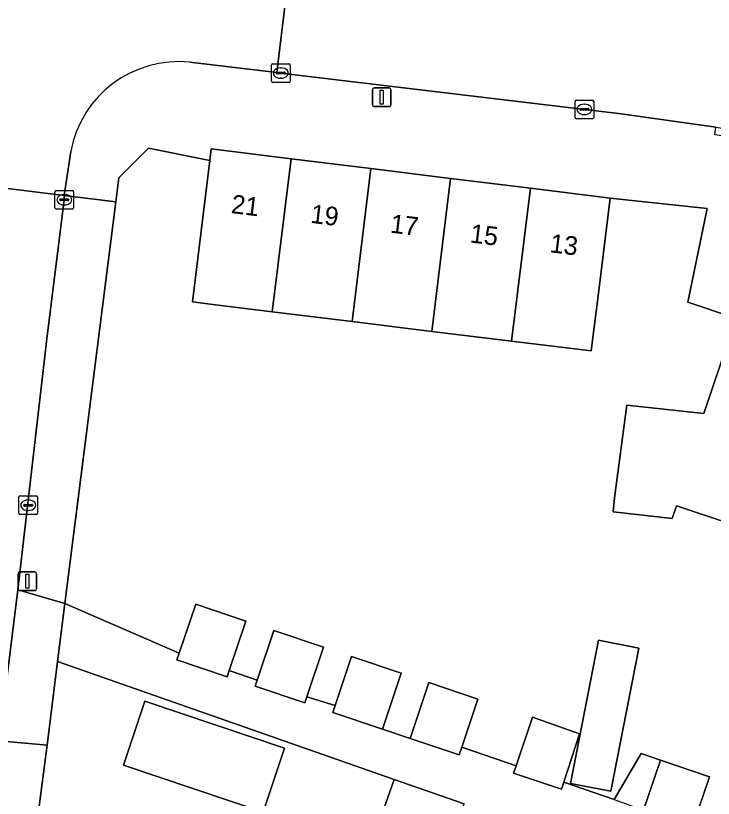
# Model space of a CAD drawing. Extents: x 158086 to 159499, y 382904 to 383981.
# Drawn here: x 158597.73 to 158635.13, y 383404.74 to 383446.69 of the extents above; entities that cross this region are included whole.
import ezdxf

# ---------------------------------------------------------------- set-up
doc = ezdxf.new("R2010")
doc.units = 0
for name, color, linetype in [('IMGEO_Erf', 7, 'Continuous'), ('IMGEO_Kolk', 7, 'Continuous'), ('IMGEO_Lichtmast', 7, 'Continuous'), ('IMGEO_Pand', 7, 'Continuous'), ('IMGEO_Pand_nummerreeks', 7, 'Continuous'), ('IMGEO_Rijbaan_lokaal_open', 7, 'Continuous'), ('IMGEO_Voetpad_open', 7, 'Continuous')]:
    doc.layers.add(name, color=color, linetype=linetype)

msp = doc.modelspace()

# ---------------------------------------------------------------- linework, layer by layer
at = {"layer": 'IMGEO_Erf'}
for points in [[(158671.271, 383418.731), (158633.754, 383431.336), (158634.795, 383436.349), (158629.596, 383436.914), (158628.985, 383431.952), (158628.587, 383428.718), (158624.311, 383429.244), (158620.035, 383429.77), (158615.76, 383430.296), (158611.483, 383430.822), (158608.296, 383431.214), (158607.205, 383431.348), (158608.138, 383438.934), (158604.846, 383439.592), (158603.256, 383438.002), (158603.092, 383436.708), (158600.369, 383415.175), (158606.492, 383412.515), (158607.379, 383415.149), (158610.075, 383414.242), (158609.181, 383411.585), (158610.678, 383411.081), (158611.573, 383413.738), (158614.231, 383412.843), (158613.338, 383410.189), (158614.854, 383409.72), (158615.734, 383412.337), (158618.392, 383411.443), (158617.387, 383408.455), (158618.871, 383407.955), (158619.877, 383410.943), (158622.508, 383410.058), (158621.644, 383407.488), (158624.55, 383406.488), (158625.428, 383409.096), (158627.957, 383408.206), (158627.114, 383405.615), (158629.804, 383404.67), (158631.251, 383407.137), (158632.288, 383406.788), (158634.924, 383405.9), (158634.018, 383403.206)], [(158638.498, 383418.625), (158633.15, 383420.419), (158632.921, 383419.736), (158629.75, 383420.092), (158629.838, 383420.849), (158630.489, 383425.806), (158634.627, 383425.368), (158635.92, 383429.224)], [(158617.103, 383403.162), (158618.011, 383405.758), (158599.976, 383412.068), (158599.411, 383407.598), (158596.995, 383389.197)]]:
    msp.add_lwpolyline(points, dxfattribs=at)
for points in [[(158629.637, 383405.123), (158627.472, 383405.544), (158628.965, 383413.21), (158631.13, 383412.788)], [(158603.501, 383406.521), (158604.653, 383409.943), (158612.14, 383407.422), (158610.988, 383404)]]:
    msp.add_lwpolyline(points, close=True, dxfattribs=at)
at = {"layer": 'IMGEO_Kolk'}
for p, q in [((158611.441, 383443.187), (158611.441, 383444.039)), ((158611.516, 383444.113), (158612.368, 383444.113)), ((158611.929, 383443.893), (158611.954, 383443.893)), ((158612.442, 383444.039), (158612.442, 383443.187)), ((158611.7, 383443.607), (158611.7, 383443.619)), ((158612.138, 383443.57), (158611.74, 383443.57)), ((158611.743, 383443.656), (158612.141, 383443.656)), ((158611.952, 383443.333), (158611.927, 383443.333)), ((158612.184, 383443.619), (158612.184, 383443.607)), ((158612.368, 383443.113), (158611.516, 383443.113)), ((158627.714, 383441.239), (158627.714, 383442.091)), ((158627.789, 383442.165), (158628.641, 383442.165)), ((158628.715, 383442.091), (158628.715, 383441.239)), ((158627.973, 383441.659), (158627.973, 383441.671)), ((158628.016, 383441.708), (158628.414, 383441.708)), ((158628.202, 383441.945), (158628.227, 383441.945)), ((158628.457, 383441.671), (158628.457, 383441.659)), ((158628.411, 383441.622), (158628.013, 383441.622)), ((158628.225, 383441.385), (158628.2, 383441.385)), ((158628.641, 383441.165), (158627.789, 383441.165)), ((158599.834, 383436.398), (158599.834, 383437.25)), ((158599.909, 383437.324), (158600.761, 383437.324)), ((158600.322, 383437.104), (158600.347, 383437.104)), ((158600.835, 383437.25), (158600.835, 383436.398)), ((158600.093, 383436.818), (158600.093, 383436.83)), ((158600.531, 383436.781), (158600.133, 383436.781)), ((158600.136, 383436.867), (158600.534, 383436.867)), ((158600.577, 383436.83), (158600.577, 383436.818)), ((158600.761, 383436.324), (158599.909, 383436.324)), ((158600.345, 383436.544), (158600.32, 383436.544)), ((158597.899, 383420.024), (158597.899, 383420.876)), ((158597.974, 383420.95), (158598.826, 383420.95)), ((158598.387, 383420.73), (158598.412, 383420.73)), ((158598.9, 383420.876), (158598.9, 383420.024)), ((158598.158, 383420.444), (158598.158, 383420.456)), ((158598.596, 383420.407), (158598.198, 383420.407)), ((158598.201, 383420.493), (158598.599, 383420.493)), ((158598.642, 383420.456), (158598.642, 383420.444)), ((158598.826, 383419.95), (158597.974, 383419.95)), ((158598.41, 383420.17), (158598.385, 383420.17))]:
    msp.add_line(p, q, dxfattribs=at)
for points in [[(158611.441, 383443.187), (158611.441, 383444.039)], [(158611.516, 383444.113), (158612.368, 383444.113)], [(158612.442, 383444.039), (158612.442, 383443.187)], [(158612.368, 383443.113), (158611.516, 383443.113)], [(158627.714, 383441.239), (158627.714, 383442.091)], [(158627.789, 383442.165), (158628.641, 383442.165)], [(158628.715, 383442.091), (158628.715, 383441.239)], [(158628.641, 383441.165), (158627.789, 383441.165)], [(158599.834, 383436.398), (158599.834, 383437.25)], [(158599.909, 383437.324), (158600.761, 383437.324)], [(158600.835, 383437.25), (158600.835, 383436.398)], [(158600.761, 383436.324), (158599.909, 383436.324)], [(158597.899, 383420.024), (158597.899, 383420.876)], [(158597.974, 383420.95), (158598.826, 383420.95)], [(158598.9, 383420.876), (158598.9, 383420.024)], [(158598.826, 383419.95), (158597.974, 383419.95)]]:
    msp.add_lwpolyline(points, dxfattribs=at)
for centre, radius, start, end in [((158611.518, 383444.037), 0.0765, 91.552, 178.448), ((158611.518, 383444.037), 0.0765, 91.552, 178.448), ((158612.366, 383444.037), 0.0765, 1.552, 88.448), ((158612.366, 383444.037), 0.0765, 1.552, 88.448), ((158611.74, 383443.616), 0.0403, 85.8775, 175.7526), ((158611.737, 383443.606), 0.0366, 178.938, 274.7102), ((158612.141, 383443.613), 0.043, 264.8664, 352.4533), ((158612.145, 383443.618), 0.0386, 1.7309, 96.639), ((158611.518, 383443.189), 0.0765, 181.552, 268.448), ((158611.518, 383443.189), 0.0765, 181.552, 268.448), ((158612.366, 383443.189), 0.0765, 271.552, 358.448), ((158612.366, 383443.189), 0.0765, 271.552, 358.448), ((158627.791, 383442.089), 0.0765, 91.552, 178.448), ((158627.791, 383442.089), 0.0765, 91.552, 178.448), ((158628.639, 383442.089), 0.0765, 1.552, 88.448), ((158628.639, 383442.089), 0.0765, 1.552, 88.448), ((158628.013, 383441.668), 0.0403, 85.8775, 175.7526), ((158628.01, 383441.658), 0.0366, 178.938, 274.7102), ((158628.414, 383441.665), 0.043, 264.8664, 352.4533), ((158628.418, 383441.67), 0.0386, 1.7309, 96.639), ((158627.791, 383441.241), 0.0765, 181.552, 268.448), ((158627.791, 383441.241), 0.0765, 181.552, 268.448), ((158628.639, 383441.241), 0.0765, 271.552, 358.448), ((158628.639, 383441.241), 0.0765, 271.552, 358.448), ((158599.911, 383437.248), 0.0765, 91.552, 178.448), ((158599.911, 383437.248), 0.0765, 91.552, 178.448), ((158600.759, 383437.248), 0.0765, 1.552, 88.448), ((158600.759, 383437.248), 0.0765, 1.552, 88.448), ((158600.133, 383436.827), 0.0403, 85.8775, 175.7526), ((158600.13, 383436.817), 0.0366, 178.938, 274.7102), ((158600.534, 383436.824), 0.043, 264.8664, 352.4533), ((158600.538, 383436.829), 0.0386, 1.7309, 96.639), ((158599.911, 383436.4), 0.0765, 181.552, 268.448), ((158599.911, 383436.4), 0.0765, 181.552, 268.448), ((158600.759, 383436.4), 0.0765, 271.552, 358.448), ((158600.759, 383436.4), 0.0765, 271.552, 358.448), ((158597.976, 383420.874), 0.0765, 91.552, 178.448), ((158597.976, 383420.874), 0.0765, 91.552, 178.448), ((158598.824, 383420.874), 0.0765, 1.552, 88.448), ((158598.824, 383420.874), 0.0765, 1.552, 88.448), ((158598.198, 383420.453), 0.0403, 85.8775, 175.7526), ((158598.195, 383420.443), 0.0366, 178.938, 274.7102), ((158598.599, 383420.45), 0.043, 264.8664, 352.4533), ((158598.603, 383420.455), 0.0386, 1.7309, 96.639), ((158597.976, 383420.026), 0.0765, 181.552, 268.448), ((158597.976, 383420.026), 0.0765, 181.552, 268.448), ((158598.824, 383420.026), 0.0765, 271.552, 358.448), ((158598.824, 383420.026), 0.0765, 271.552, 358.448)]:
    msp.add_arc(centre, radius, start, end, dxfattribs=at)
for centre, major_axis, ratio, start_param, end_param in [((158611.928, 383443.613), (-0.387, 0.002), 0.722429, 4.712389, 7.853982), ((158611.953, 383443.613), (-0.39, 0.002), 0.717154, 1.570796, 4.712389), ((158628.201, 383441.665), (-0.387, 0.002), 0.722429, 4.712389, 7.853982), ((158628.226, 383441.665), (-0.39, 0.002), 0.717154, 1.570796, 4.712389), ((158600.321, 383436.824), (-0.387, 0.002), 0.722429, 4.712389, 7.853982), ((158600.346, 383436.824), (-0.39, 0.002), 0.717154, 1.570796, 4.712389), ((158598.386, 383420.45), (-0.387, 0.002), 0.722429, 4.712389, 7.853982), ((158598.411, 383420.45), (-0.39, 0.002), 0.717154, 1.570796, 4.712389)]:
    msp.add_ellipse(centre, major_axis=major_axis, ratio=ratio, start_param=start_param, end_param=end_param, dxfattribs=at)
at = {"layer": 'IMGEO_Lichtmast'}
for p, q in [((158616.854, 383441.915), (158616.854, 383442.715)), ((158616.854, 383442.715), (158616.854, 383441.915)), ((158616.954, 383442.815), (158617.744, 383442.815)), ((158617.744, 383442.815), (158616.954, 383442.815)), ((158617.844, 383442.715), (158617.844, 383441.915)), ((158617.844, 383441.915), (158617.844, 383442.715)), ((158617.744, 383441.815), (158616.954, 383441.815)), ((158616.954, 383441.815), (158617.744, 383441.815)), ((158597.856, 383415.972), (158597.856, 383416.772)), ((158597.856, 383416.772), (158597.856, 383415.972)), ((158597.956, 383416.872), (158598.746, 383416.872)), ((158598.746, 383416.872), (158597.956, 383416.872)), ((158598.846, 383416.772), (158598.846, 383415.972)), ((158598.846, 383415.972), (158598.846, 383416.772)), ((158598.746, 383415.872), (158597.956, 383415.872)), ((158597.956, 383415.872), (158598.746, 383415.872))]:
    msp.add_line(p, q, dxfattribs=at)
for points in [[(158617.274, 383442.69), (158617.424, 383442.69), (158617.424, 383441.94), (158617.274, 383441.94), (158617.274, 383442.69)], [(158598.276, 383416.747), (158598.426, 383416.747), (158598.426, 383415.997), (158598.276, 383415.997), (158598.276, 383416.747)]]:
    msp.add_lwpolyline(points, dxfattribs=at)
for centre, start, end in [((158616.954, 383442.715), 90, 180), ((158616.954, 383442.715), 90, 180), ((158617.744, 383442.715), 0, 90), ((158617.744, 383442.715), 360, 90), ((158616.954, 383441.915), 180, 270), ((158616.954, 383441.915), 180, 270), ((158617.744, 383441.915), 270, 0), ((158617.744, 383441.915), 270, 0), ((158597.956, 383416.772), 90, 180), ((158597.956, 383416.772), 90, 180), ((158598.746, 383416.772), 0, 90), ((158598.746, 383416.772), 360, 90), ((158597.956, 383415.972), 180, 270), ((158597.956, 383415.972), 180, 270), ((158598.746, 383415.972), 270, 0), ((158598.746, 383415.972), 270, 0)]:
    msp.add_arc(centre, 0.1, start, end, dxfattribs=at)
at = {"layer": 'IMGEO_Pand'}
for points in [[(158612.492, 383439.018), (158608.213, 383439.544), (158608.138, 383438.934), (158607.205, 383431.348), (158608.296, 383431.214), (158611.483, 383430.822)], [(158615.76, 383430.296), (158616.768, 383438.492), (158612.492, 383439.018), (158611.483, 383430.822)], [(158615.76, 383430.296), (158620.035, 383429.77), (158621.043, 383437.966), (158616.768, 383438.492)], [(158625.319, 383437.44), (158621.043, 383437.966), (158620.035, 383429.77), (158624.311, 383429.244)], [(158625.319, 383437.44), (158624.311, 383429.244), (158628.587, 383428.718), (158628.985, 383431.952), (158629.596, 383436.914)], [(158638.498, 383418.625), (158641.434, 383427.374), (158635.92, 383429.224), (158634.627, 383425.368), (158630.489, 383425.806), (158629.838, 383420.849), (158629.75, 383420.092), (158632.921, 383419.736), (158633.15, 383420.419)], [(158610.075, 383414.242), (158607.379, 383415.149), (158606.492, 383412.515), (158606.373, 383412.161), (158609.07, 383411.254), (158609.181, 383411.585)], [(158614.231, 383412.843), (158611.573, 383413.738), (158610.678, 383411.081), (158610.567, 383410.75), (158613.225, 383409.855), (158613.338, 383410.189)], [(158628.965, 383413.21), (158627.472, 383405.544), (158629.637, 383405.123), (158631.13, 383412.788)], [(158618.392, 383411.443), (158615.734, 383412.337), (158614.854, 383409.72), (158614.729, 383409.349), (158617.387, 383408.455)], [(158618.871, 383407.955), (158621.503, 383407.069), (158621.644, 383407.488), (158622.508, 383410.058), (158619.877, 383410.943)], [(158610.988, 383404), (158612.14, 383407.422), (158604.653, 383409.943), (158603.501, 383406.521)], [(158627.957, 383408.206), (158625.428, 383409.096), (158624.55, 383406.488), (158624.419, 383406.098), (158626.986, 383405.234), (158627.114, 383405.615)], [(158632.288, 383406.788), (158631.251, 383407.137), (158629.804, 383404.67), (158631.388, 383404.115)], [(158634.924, 383405.9), (158632.288, 383406.788), (158631.388, 383404.115), (158634.018, 383403.206)], [(158621.769, 383404.443), (158618.011, 383405.758), (158617.103, 383403.162), (158620.861, 383401.847)]]:
    msp.add_lwpolyline(points, close=True, dxfattribs=at)
at = {"layer": 'IMGEO_Rijbaan_lokaal_open'}
for points in [[(158607.066, 383444.195), (158611.729, 383443.646), (158612.572, 383450.573), (158608.637, 383451.063)], [(158636.92, 383447.57), (158632.61, 383448.11), (158614.131, 383450.388), (158612.572, 383450.573), (158611.729, 383443.646), (158611.942, 383443.614), (158617.174, 383442.983), (158630.194, 383441.428), (158635.267, 383440.708), (158635.852, 383440.625), (158637.895, 383440.302), (158641.642, 383439.707)], [(158595.731, 383439.579), (158595.534, 383437.632), (158600.336, 383437.057), (158600.678, 383439.414)]]:
    msp.add_lwpolyline(points, dxfattribs=at)
msp.add_lwpolyline([(158596.823, 383407.828), (158597.837, 383415.923), (158599.405, 383429.374), (158600.334, 383436.824), (158600.336, 383437.057), (158595.534, 383437.632), (158595.454, 383437.112), (158594.543, 383429.926), (158593.208, 383419.813), (158593.034, 383418.281), (158592.085, 383409.901), (158591.666, 383406.2), (158590.729, 383399.039), (158589.693, 383390.333), (158594.558, 383389.694), (158595.278, 383395.555), (158595.841, 383399.988)], close=True, dxfattribs=at)
msp.add_arc((158606.476, 383438.325), 5.9, 84.2634, 169.3615, dxfattribs=at)
at = {"layer": 'IMGEO_Voetpad_open'}
for points in [[(158641.642, 383439.707), (158637.895, 383440.302), (158637.838, 383439.927), (158635.206, 383440.306), (158635.267, 383440.708), (158630.194, 383441.428), (158617.174, 383442.983), (158611.942, 383443.614), (158611.729, 383443.646), (158607.066, 383444.195)], [(158600.678, 383439.414), (158600.336, 383437.057), (158603.092, 383436.708), (158603.256, 383438.002), (158604.846, 383439.592), (158608.138, 383438.934), (158608.213, 383439.544), (158612.492, 383439.018), (158616.768, 383438.492), (158621.043, 383437.966), (158625.319, 383437.44), (158629.596, 383436.914), (158634.795, 383436.349), (158633.754, 383431.336), (158671.271, 383418.731), (158683.135, 383414.745), (158685.183, 383414.057), (158734.748, 383397.404), (158741.78, 383393.634)], [(158629.804, 383404.67), (158627.114, 383405.615), (158626.986, 383405.234), (158624.419, 383406.098), (158624.55, 383406.488), (158621.644, 383407.488), (158621.503, 383407.069), (158618.871, 383407.955), (158617.387, 383408.455), (158614.729, 383409.349), (158614.854, 383409.72), (158613.338, 383410.189), (158613.225, 383409.855), (158610.567, 383410.75), (158610.678, 383411.081), (158609.181, 383411.585), (158609.07, 383411.254), (158606.373, 383412.161), (158606.492, 383412.515), (158600.369, 383415.175), (158599.976, 383412.068), (158618.011, 383405.758), (158621.769, 383404.443)], [(158632.176, 383373.566), (158596.53, 383385.454), (158596.995, 383389.197), (158599.411, 383407.598), (158596.823, 383407.828), (158595.841, 383399.988), (158595.278, 383395.555), (158594.558, 383389.694), (158594.117, 383386.408), (158594.111, 383386.349), (158594.106, 383386.29)]]:
    msp.add_lwpolyline(points, dxfattribs=at)
for points in [[(158603.092, 383436.708), (158600.336, 383437.057), (158600.334, 383436.824), (158599.405, 383429.374), (158597.837, 383415.923), (158600.369, 383415.175)], [(158599.976, 383412.068), (158600.369, 383415.175), (158597.837, 383415.923), (158596.823, 383407.828), (158599.411, 383407.598)]]:
    msp.add_lwpolyline(points, close=True, dxfattribs=at)
msp.add_arc((158606.476, 383438.325), 5.9, 84.2634, 169.3615, dxfattribs=at)

# ---------------------------------------------------------------- texts
at = {"layer": 'IMGEO_Pand_nummerreeks'}
for s, rotation, p in [('21', 352.987, (158609.243, 383436.113)), ('19', 352.9881, (158613.497, 383435.59)), ('17', 352.9881, (158617.773, 383435.064)), ('15', 352.9881, (158622.05, 383434.538)), ('13', 352.9881, (158626.327, 383434.012))]:
    msp.add_text(s, height=1, rotation=rotation, dxfattribs=at).set_placement(p)

doc.saveas('drawing.dxf')
